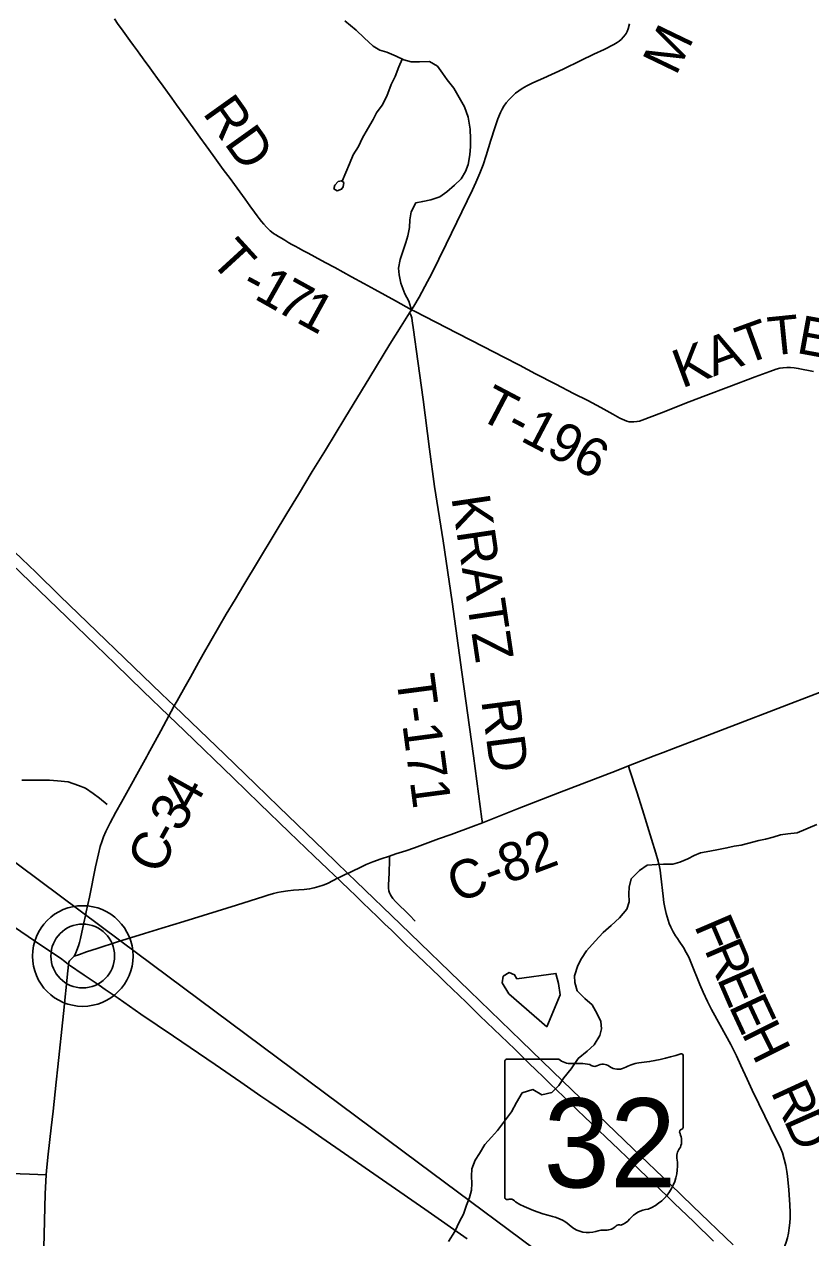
# Model space of a CAD drawing. Extents: x 1451455 to 1749751, y 218250 to 574981.
# Drawn here: x 1607069 to 1613209, y 360306 to 369777 of the extents above; entities that cross this region are included whole.
import ezdxf

# ---------------------------------------------------------------- set-up
doc = ezdxf.new("R2010")
doc.units = 0
for name, color, linetype in [('GM_X_County_Road', 7, 'Continuous'), ('GM_X_County_Road_Text', 7, 'Continuous'), ('GM_X_Minor_Lake', 7, 'Continuous'), ('GM_X_Minor_River', 7, 'Continuous'), ('GM_X_Rail_Line', 7, 'Continuous'), ('GM_X_State_Location', 7, 'Continuous'), ('GM_X_State_Route', 7, 'Continuous'), ('GM_X_State_Shield', 7, 'Continuous'), ('GM_X_Township_Road', 7, 'Continuous'), ('GM_X_Township_Road_Text', 7, 'Continuous'), ('GM_X_Township_ROW', 7, 'Continuous'), ('GM_X_Unincorporated', 7, 'Continuous'), ('GM_X_Unincorporated_Location', 7, 'Continuous')]:
    doc.layers.add(name, color=color, linetype=linetype)

msp = doc.modelspace()

# ---------------------------------------------------------------- linework, layer by layer
at = {"layer": 'GM_X_County_Road'}
for points in [[(1610092.4, 367549.3), (1610109.9, 367577.1), (1610152.2, 367647.6), (1610217.5, 367769.1), (1610247.4, 367827.6), (1610361.9, 368060.2), (1610568.8, 368484.9), (1610595.1, 368541.6), (1610625.8, 368614.2), (1610650.3, 368678.8), (1610675.3, 368753.5), (1610711.7, 368872.8), (1610742.1, 368969.8), (1610765.7, 369037.7), (1610786.1, 369089.3), (1610798.8, 369115.4), (1610812.3, 369137.4), (1610831.5, 369163.5), (1610854.6, 369190.8), (1610879.4, 369216.5), (1610903.5, 369238.1), (1610929.2, 369257.9), (1610956.6, 369275.3), (1610993.6, 369296), (1611040.3, 369319.3), (1611123.8, 369357.4), (1611275.9, 369427.1), (1611414.7, 369494.6), (1611515.1, 369543), (1611595.1, 369581), (1611671.6, 369619.3), (1611697.5, 369634.3), (1611713.9, 369645.8), (1611729.3, 369658.8), (1611748, 369677.8), (1611761.1, 369693.2), (1611768.6, 369704.7), (1611775.8, 369720.1), (1611783.5, 369742.2), (1611793.5, 369780.6)], [(1608366.3, 364682.2), (1608428.5, 364794.8), (1608465.7, 364860.4), (1608645.6, 365173.2), (1608714.6, 365288.6), (1608782.8, 365400.6), (1608897.8, 365591.9), (1609020, 365794), (1609119.9, 365959.8), (1609210.7, 366108.1), (1609317.1, 366285.3), (1609419.6, 366453.3), (1609572.1, 366702.4), (1609767.4, 367021.3), (1609923.5, 367279.7), (1610012.2, 367421.5), (1610077.2, 367525.2)], [(1610077.2, 367525.2), (1610092.4, 367549.3)], [(1608239.5, 364456.9), (1608261.7, 364497), (1608325.4, 364608.1), (1608366.3, 364682.2)], [(1611786.9, 363988.5), (1611987.5, 364066), (1612057.9, 364092.9), (1612137, 364124.9), (1612370.2, 364213.2), (1612504.6, 364265.9), (1612661.1, 364325.1), (1612918.1, 364424.5), (1613310, 364575.5)], [(1608197.6, 364379.9), (1608215.8, 364414.3), (1608239.5, 364456.9)], [(1608035, 364078.1), (1608136.4, 364263.6), (1608176, 364339.3), (1608197.6, 364379.9)], [(1607546.6, 362821.8), (1607552.6, 362849.6), (1607577.2, 362965.1), (1607625.2, 363199.8), (1607647.7, 363302.2), (1607662.2, 363359.1), (1607673.8, 363396.5), (1607688.5, 363436.2), (1607707, 363477.9), (1607740.5, 363545.3), (1607783.6, 363626.3), (1607828.7, 363706.3), (1608026.2, 364062), (1608035, 364078.1)], [(1610645.8, 363544.8), (1610919.4, 363653.4), (1611246.5, 363780.7), (1611690.6, 363951.3), (1611786.9, 363988.5)], [(1609919.9, 363285), (1609969.1, 363301.8), (1610047.4, 363326.1), (1610115.3, 363349.9), (1610303.3, 363418.6), (1610402.1, 363454.1), (1610575.1, 363518.2), (1610645.8, 363544.8)], [(1605914.7, 363482.8), (1605917.5, 363480.7), (1606055.1, 363381.8), (1606246.9, 363246.8), (1606358.9, 363166.1), (1606458.7, 363094.9), (1606605.8, 362992.9), (1606811.1, 362853.1), (1607213.5, 362578.8), (1607350.8, 362488.2), (1607384.6, 362463.2), (1607414.1, 362439.9)], [(1609594.8, 363149.1), (1609622.1, 363162), (1609701.4, 363201.6), (1609737.2, 363218.1), (1609789.1, 363239), (1609854.1, 363262.6), (1609919.9, 363285)], [(1608970, 362978.5), (1609014, 362991.6), (1609046, 362999.8), (1609075.1, 363005.4), (1609127.3, 363013.3), (1609169.9, 363017.7), (1609255, 363023.7), (1609296.9, 363029.1), (1609332, 363036), (1609369.6, 363046.1), (1609403.4, 363057.8), (1609436.3, 363071.8), (1609480.2, 363093.5), (1609514.3, 363111.2)], [(1609514.3, 363111.2), (1609518.1, 363113.2), (1609580.6, 363142.4), (1609594.8, 363149.1)], [(1607457.7, 362503.1), (1607499.2, 362517.2), (1607556.2, 362536.5), (1607638.2, 362562.6), (1607797.8, 362615.1), (1608007.2, 362681.7), (1608142.3, 362722.6), (1608315.1, 362774.6), (1608725.7, 362901.4), (1608938.4, 362969), (1608970, 362978.5)], [(1607457.7, 362503.1), (1607471.3, 362528.8), (1607479.7, 362549.8), (1607492.8, 362583.9), (1607500.8, 362609.1), (1607509.1, 362641), (1607534.1, 362763.1), (1607546.6, 362821.8)], [(1607414.1, 362439.9), (1607416.1, 362452.4), (1607417.1, 362457.3), (1607419, 362462.6), (1607421.3, 362466.5), (1607424.6, 362470.8), (1607439.7, 362485.9), (1607457.7, 362503.1)], [(1607414.1, 362439.9), (1607535.5, 362354.7), (1607652.6, 362276.4), (1607701.2, 362242.8), (1607802, 362175.1), (1607980.2, 362052.2), (1608235, 361878.6), (1608560.6, 361657.2), (1608760.8, 361519.8), (1608917, 361411.1), (1608978.9, 361368.1), (1609261.1, 361176.2), (1609393.3, 361084.7), (1609568.1, 360962.6), (1610196.7, 360527.8), (1610527.7, 360296.9)]]:
    msp.add_lwpolyline(points, dxfattribs=at)
at = {"layer": 'GM_X_Minor_Lake'}
for points in [[(1609562.7, 368541.1), (1609544.9, 368555.3), (1609518.8, 368549.7), (1609492.5, 368522), (1609486.1, 368492), (1609511.9, 368477.6), (1609546, 368489.2), (1609558.3, 368509.1)], [(1609558.3, 368509.1), (1609562.7, 368541.1)], [(1611149.4, 361951.9), (1611252.8, 362200.8), (1611240.1, 362291.2), (1611219.2, 362369.6), (1610914.9, 362327.9), (1610897.3, 362358.2), (1610853.6, 362374.9), (1610807.2, 362347.5), (1610800.5, 362295.5), (1610851.2, 362208.6)], [(1610851.2, 362208.6), (1611149.4, 361951.9)]]:
    msp.add_lwpolyline(points, dxfattribs=at)
at = {"layer": 'GM_X_Minor_River'}
for points in [[(1609571.4, 369803), (1609660.4, 369731.8), (1609723.5, 369670.8), (1609792.6, 369605.8), (1609844.1, 369575.1), (1609899.9, 369560.3), (1609971.4, 369527.3), (1610032.9, 369498.5), (1610090.7, 369483.7), (1610154.6, 369482.9), (1610232.6, 369485.9), (1610296, 369449), (1610335.2, 369396.4), (1610370.5, 369343.8), (1610423.6, 369279), (1610505.6, 369133.7), (1610534.5, 369051.2), (1610549.2, 368958.9), (1610552.2, 368882.7), (1610551.4, 368822.6), (1610548.6, 368758.6), (1610535.6, 368682.6), (1610512.8, 368626.8), (1610480.1, 368571.1), (1610427.5, 368521.8), (1610366.9, 368468.5), (1610312.5, 368431.1), (1610244.2, 368406), (1610180.1, 368394.8), (1610126, 368383.5), (1610089.1, 368313.8), (1610080.3, 368251.8), (1610075.5, 368191.8), (1610062.7, 368125.9), (1610048, 368074), (1610025.1, 368004.2), (1610004.3, 367940.3), (1609989.4, 367872.4), (1609994.7, 367822.3), (1610009.8, 367756), (1610040.7, 367673.4), (1610071.9, 367616.9), (1610094.8, 367538.5)], [(1610019.4, 369504.8), (1609994.2, 369444.9), (1609963.3, 369369.2), (1609934.5, 369307.5), (1609899.3, 369215.8), (1609862.4, 369146.2), (1609817.6, 369084.6), (1609793, 369032.9), (1609748, 368957.3), (1609709.2, 368889.7), (1609678.3, 368822), (1609637.5, 368758.5), (1609608.6, 368688.7), (1609550.1, 368551.1)], [(1607050, 363876.2), (1607108, 363877.4), (1607197.9, 363878.1), (1607265.9, 363877.1), (1607329.7, 363872.2), (1607411.5, 363863), (1607493.1, 363835.8), (1607546.7, 363815), (1607606.1, 363774), (1607657.6, 363737.2), (1607716.8, 363688.3)], [(1613255.9, 363530.5), (1613103, 363466.5), (1613030.9, 363459.5), (1612972.8, 363450.4), (1612914.6, 363433.2), (1612856.5, 363418), (1612804.4, 363406.7), (1612716.1, 363383.9), (1612666, 363370.6), (1612609.9, 363361.4), (1612553.8, 363348.2), (1612489.7, 363337.1), (1612421.5, 363324.1), (1612349.4, 363309.1), (1612299.2, 363289.8), (1612248.9, 363264.4), (1612186.5, 363237.3), (1612132.4, 363222), (1612058.4, 363221.1), (1612006.4, 363219.8), (1611932.4, 363214.9), (1611871.9, 363171.7), (1611807, 363106.5), (1611790.1, 363042.6), (1611789.4, 362990.5), (1611792.5, 362928.4), (1611773.7, 362870.6), (1611716.8, 362803.2), (1611650, 362742.1), (1611587.3, 362688.9), (1611526.5, 362621.7), (1611457.4, 362544.5), (1611418.6, 362485), (1611389.9, 362431.3), (1611364.8, 362349.5), (1611366, 362297.4), (1611385.1, 362233), (1611444.2, 362172), (1611501.5, 362123.1), (1611540.5, 362054.5), (1611569.6, 361993.9), (1611574.8, 361937.8), (1611562.1, 361883.8), (1611519.1, 361812.3), (1611464.4, 361763), (1611393.7, 361706), (1611338.6, 361624.6), (1611281.7, 361553.3), (1611242.9, 361493.7), (1611188.2, 361440.4), (1611110, 361421.5), (1611038.6, 361462.6), (1610956.3, 361435.8), (1610911.3, 361362.3), (1610872.3, 361288.7), (1610819.3, 361215.3), (1610764.4, 361144), (1610715.7, 361090.6), (1610664.9, 361033.2), (1610622, 360963.7), (1610589.3, 360912.1), (1610562.3, 360844.4), (1610561.5, 360786.3), (1610562.7, 360728.1), (1610560, 360678.1), (1610545.2, 360620.2), (1610522.4, 360560.4), (1610497.4, 360490.7), (1610466.6, 360433), (1610429.6, 360355.4), (1610380.5, 360278)]]:
    msp.add_lwpolyline(points, dxfattribs=at)
at = {"layer": 'GM_X_Rail_Line'}
msp.add_lwpolyline([(1602844.4, 366331.2), (1603980.5, 365486.1), (1604863.2, 364827.6), (1605444.9, 364391.8), (1607823.2, 362622), (1610147.9, 360891), (1611253.6, 360067.3)], dxfattribs=at)
at = {"layer": 'GM_X_State_Route'}
for points in [[(1606824.6, 365704.4), (1607400.8, 365148.6), (1607778.3, 364784), (1607998.4, 364572.7), (1608197.6, 364379.9), (1608319.1, 364262.4), (1608702, 363893.9), (1608906.7, 363695), (1609138.2, 363471.8), (1609332.1, 363285.4), (1609384.4, 363235.7), (1609436.6, 363185.9), (1609490.8, 363133.5), (1609514.3, 363111.2), (1609545.5, 363081.5), (1609602, 363026.7), (1609656.3, 362974.3), (1609712.6, 362919.3), (1609766.9, 362867), (1609825.6, 362809.8), (1609884.9, 362753.2), (1609934.8, 362705.7), (1609989, 362653.3), (1610043.5, 362601), (1610092.8, 362553), (1610144.9, 362503.1), (1610189.9, 362459.9), (1610256.1, 362396.4), (1610308.3, 362346.4), (1610355.6, 362301), (1610409.6, 362248.4), (1610464, 362196.2), (1610518, 362143.5), (1610572.3, 362091.1), (1610626.3, 362038.4), (1610680.5, 361986.1), (1610734.7, 361933.6), (1610789.3, 361881.5), (1610843.5, 361829.1), (1610897.9, 361776.8), (1610954.3, 361721.9), (1611008.6, 361669.5), (1611064.9, 361614.4), (1611119.1, 361562), (1611173.1, 361509.4), (1611227.8, 361457.5), (1611282.1, 361405.2), (1611334.3, 361355.3), (1611388.6, 361302.9), (1611443.1, 361250.8), (1611494.8, 361200.5), (1611549.3, 361148.3), (1611613.1, 361086.9), (1611655.5, 361045.9), (1611712.6, 360991.7), (1611771.9, 360935), (1611821.2, 360886.8), (1611873.2, 360836.7), (1611929.5, 360781.8), (1611988.2, 360724.6), (1612033.2, 360681.5), (1612089.8, 360626.7), (1612146.4, 360572.1), (1612191.4, 360529), (1612295.7, 360429.2), (1612347.5, 360378.9), (1612399.2, 360328.7), (1612450.9, 360278.3)], [(1606995.6, 365656), (1607159.3, 365499.6), (1607347.6, 365316.8), (1608141, 364551.5), (1608239.5, 364456.9), (1608635.4, 364076.5), (1608873.5, 363846), (1609057.5, 363668.2), (1609411.7, 363326.5), (1609594.8, 363149.1), (1609659.1, 363086.8), (1610007.1, 362752.9), (1610544.9, 362233), (1610948.6, 361843.4), (1611274.3, 361528.9), (1611822.6, 361001), (1612111.3, 360723.8), (1612287.8, 360552.3), (1612602.4, 360249.9)]]:
    msp.add_lwpolyline(points, dxfattribs=at)
at = {"layer": 'GM_X_State_Shield'}
for p, q in [((1611241.8, 361698.6), (1610834.1, 361698.6)), ((1612212.6, 361172.1), (1612212.6, 361724.8)), ((1610820.4, 361680.5), (1610820.4, 360623.8)), ((1612212.4, 361172.2), (1612212.6, 361172.1))]:
    msp.add_line(p, q, dxfattribs=at)
for centre, radius, start, end in [((1610836.4, 361682.7), 16.1, 98.1301, 188.1301), ((1611338.9, 361821.3), 156.4, 231.61951, 271.11188), ((1611716.7, 363139.2), 1476.4, 275.84447, 288.90645), ((1612197.1, 361727.1), 15.5, 351.86209, 97.738), ((1611390.8, 361105.4), 561.6, 80.48669, 94.98827), ((1611518.3, 361688.2), 45.1, 219.79206, 297.10237), ((1611584.5, 361566.1), 93.8, 54.46668, 119.14113), ((1611705.6, 361733.6), 112.9, 233.85621, 294.82819), ((1611905, 361375.9), 297, 97.34618, 120.76885), ((1612209, 361131.5), 24, 107.94398, 210.33697), ((1612056.4, 361061.6), 144, 340.03296, 23.64957), ((1612196, 361169.9), 16.6, 289.60381, 7.73413), ((1612268.1, 360940.8), 104.8, 136.8065, 186.92959), ((1611799.4, 360870.5), 369.3, 292.30889, 8.98584), ((1610836.5, 360621.5), 16.3, 171.95839, 258.30661), ((1610839, 360729.6), 124.2, 267.33899, 280.60386), ((1610864.4, 360562.9), 44.8, 29.74838, 93.27175), ((1611429.7, 361512.2), 1066.1, 240.41292, 257.1985), ((1611111.8, 360149.1), 333.6, 47.18416, 75.83597), ((1611955.1, 360327.2), 202.2, 94.40312, 142.57675), ((1611472.6, 360557.6), 211.7, 230.70037, 286.29184), ((1611594.9, 360192.3), 173.9, 85.69512, 111.20995), ((1611610.4, 360478.5), 112.8, 268.77702, 315.54927), ((1611712.4, 360376.2), 31.8, 65.75173, 132.64842), ((1611698.8, 360521.4), 119.3, 282.87319, 323.27711)]:
    msp.add_arc(centre, radius, start, end, dxfattribs=at)
at = {"layer": 'GM_X_Township_Road'}
for points in [[(1610092.4, 367549.3), (1609968.3, 367619), (1609805.6, 367707.2), (1609720.9, 367753.2), (1609623.7, 367806.5), (1609494.4, 367877.3), (1609419.3, 367916.8), (1609336.8, 367961.5), (1609285.2, 367989.3), (1609243.1, 368012.3), (1609213.5, 368028.3), (1609184.5, 368044.4), (1609158.4, 368058.7), (1609135.7, 368071.6), (1609102, 368090.8), (1609076.1, 368106.2), (1609052.6, 368120.4), (1609031.7, 368133.4), (1609015.2, 368144.2), (1608998.7, 368156.8), (1608988.3, 368165.5), (1608975.3, 368176.8), (1608959.2, 368192.4), (1608939.3, 368215.8), (1608920.6, 368238.4), (1608904.1, 368259.7), (1608888.5, 368280.5), (1608866.8, 368310.5), (1608830.7, 368360.4), (1608793.4, 368412), (1608751.8, 368470.2), (1608711, 368526.2), (1608676.7, 368572.2), (1608622.9, 368643.4), (1608543, 368752.3), (1608489.2, 368827), (1608439.7, 368896.4), (1608401.9, 368949.3), (1608353.8, 369015.3), (1608306.9, 369080.9), (1608258.7, 369146.8), (1608221, 369198.9), (1608187.1, 369246.2), (1608153.8, 369292.7), (1608110.3, 369353), (1608074.2, 369401.6), (1608035.2, 369454.1), (1608010.4, 369488.4), (1607991.3, 369515.8), (1607971.8, 369542.7), (1607953.1, 369568.7), (1607922.8, 369610.8), (1607893.3, 369651.2), (1607854.2, 369704.5), (1607827.7, 369741.5), (1607803.4, 369775.7), (1607773.9, 369819.6)], [(1610645.8, 363544.8), (1610642, 363573.5), (1610576.2, 364067.9), (1610485.7, 364721.1), (1610408.8, 365270.2), (1610338.5, 365744.1), (1610272.1, 366168.7), (1610231.9, 366461.2), (1610183.3, 366848.6), (1610142.2, 367147.6), (1610108.8, 367391.4), (1610098.3, 367461.5), (1610093.6, 367485.7), (1610089.9, 367501), (1610087, 367509.8), (1610082.8, 367517.6), (1610077.2, 367525.2)], [(1610092.4, 367549.3), (1610116.4, 367537), (1610449, 367366.9), (1610655.5, 367259.2), (1610813.5, 367178.9), (1610935.8, 367115.6), (1611060.4, 367049.5), (1611218.2, 366969), (1611357.9, 366896.3), (1611468.8, 366839.3), (1611570.1, 366785.7), (1611664.6, 366732.9), (1611719.5, 366703), (1611755.3, 366685.8), (1611774.3, 366678.9), (1611790.9, 366675), (1611807.7, 366673.1), (1611827.9, 366673.1), (1611851.4, 366675.6), (1611871, 366680.1), (1611893.1, 366687.1), (1612043.3, 366745.4), (1612260.6, 366829), (1612389.1, 366878.9), (1612570.4, 366946.4), (1612776.1, 367024.1), (1612889.7, 367066.7), (1612939, 367084), (1612967, 367091.8), (1612992.4, 367096.1), (1613021.3, 367098.5), (1613050.4, 367098.3), (1613079.5, 367095.9), (1613111.7, 367091), (1613230.4, 367066.8)], [(1613013.8, 360870.2), (1613001.5, 360918.8), (1612987.2, 360968.2), (1612974.1, 361000.8), (1612957.2, 361039.2), (1612942.1, 361068.1), (1612802.8, 361350.5), (1612751.5, 361456.9), (1612711.2, 361543.1), (1612663.4, 361651), (1612628.3, 361725.1), (1612583.9, 361813), (1612501.7, 361966.2), (1612435.3, 362086.9), (1612402.3, 362151), (1612368.4, 362222), (1612343.2, 362282.6), (1612279.2, 362444.3), (1612256.7, 362495.3), (1612237.5, 362533.4), (1612216.1, 362570), (1612182.8, 362620.8), (1612168.4, 362641.1), (1612153.6, 362662.1), (1612135.4, 362693), (1612115.8, 362730.8), (1612104.3, 362758), (1612094.9, 362785.9), (1612081, 362836.5), (1612069.5, 362884.3), (1612062.4, 362923), (1612055.7, 362971.8), (1612039.3, 363128.4), (1612032.7, 363173.8), (1612027.8, 363199.6), (1612017.4, 363244.3), (1612000.4, 363307.7), (1611966.9, 363417.4), (1611894.5, 363645.6), (1611850, 363786.4), (1611795.2, 363961.7), (1611786.9, 363988.5)], [(1610121.5, 362777.8), (1610075.4, 362824.5), (1609966.5, 362931.4), (1609946.7, 362953.3), (1609935, 362969.1), (1609926.9, 362983.3), (1609920.6, 362998.4), (1609916.2, 363014.2), (1609913.3, 363033.7), (1609912.5, 363056.6), (1609916.8, 363154.9), (1609919.2, 363253.2), (1609919.9, 363285)], [(1607239.9, 360797.4), (1607243.9, 360831.8), (1607256.9, 360959.1), (1607280.3, 361164.4), (1607293.7, 361294.9), (1607319.1, 361519.9), (1607331.6, 361640.6), (1607375.2, 362054.9), (1607409.7, 362390.1), (1607414.1, 362439.9)], [(1612890.3, 359971.5), (1612916.7, 360033.6), (1612977.2, 360168.4), (1612999.8, 360222.8), (1613017.1, 360272), (1613026.7, 360306.5), (1613034.1, 360341.5), (1613040.8, 360383.4), (1613045.1, 360422.3), (1613047.1, 360461.3), (1613048.4, 360502.1), (1613046.4, 360563.3), (1613037.3, 360679.2), (1613027.5, 360787.9), (1613023, 360823.1), (1613013.9, 360869.9), (1613013.8, 360870.2)], [(1607212.8, 359838.1), (1607219, 360050.9), (1607221.5, 360228), (1607232.1, 360647.6), (1607239.9, 360797.4)]]:
    msp.add_lwpolyline(points, dxfattribs=at)
at = {"layer": 'GM_X_Township_ROW'}
msp.add_lwpolyline([(1606675.2, 360817.7), (1606893.6, 360810.4), (1607109.6, 360802.7), (1607239.9, 360797.4)], dxfattribs=at)
at = {"layer": 'GM_X_Unincorporated'}
for radius in [392.8, 249]:
    msp.add_circle((1607525.5, 362504.8), radius, dxfattribs=at)
at = {"layer": 'GM_X_Unincorporated_Location'}
msp.add_line((1607525.5, 362504.8), (1607525.5, 362504.8), dxfattribs=at)

# ---------------------------------------------------------------- texts
at = {"layer": 'GM_X_County_Road_Text'}
for s, rotation, p in [('M', 64.26185, (1612156.5, 369368.3)), ('4', 60.73664, (1608382.2, 363622.3)), ('3', 60.79022, (1608292.1, 363461.1)), ('-', 61.00453, (1608232.5, 363353.6)), ('C', 68.31599, (1608145.8, 363133.8)), ('C-82', 20.71554, (1610443.4, 362916.5))]:
    msp.add_text(s, height=300, rotation=rotation, dxfattribs=at).set_placement(p)
at = {"layer": 'GM_X_State_Location'}
for s in ['s', 'r']:
    msp.add_text(s, height=1, dxfattribs=at).set_placement((1611500.8, 361081.9))
msp.add_text('32', height=1, rotation=0.00001, dxfattribs=at).set_placement((1611249, 361009.1))
at = {"layer": 'GM_X_State_Shield'}
msp.add_text('32', height=696.1, dxfattribs=at).set_placement((1611123, 360698.3))
at = {"layer": 'GM_X_Township_Road_Text'}
for s, rotation, p in [('RD', 305.48641, (1608456, 369084.1)), ('T', 312.49308, (1608510.1, 367930.2)), ('1', 330.52687, (1608854.6, 367640)), ('-', 331.65154, (1608747.5, 367697.8)), ('7', 331.10806, (1609018.4, 367547.5)), ('1', 331.25898, (1609180.9, 367457.8)), ('T', 20.04791, (1612696.8, 367117.4)), ('T', 5.76518, (1612888.4, 367189.9)), ('E', 349.58438, (1613089.4, 367213.3)), ('K', 20.35565, (1612202.2, 366933.9)), ('A', 20.35097, (1612449.7, 367025.7)), ('T-196', 332.31868, (1610597.7, 366706.7)), ('KRATZ', 278.44961, (1610402.8, 366084.5)), ('T-171', 277.50418, (1609971.4, 364685.2)), ('RD', 277.43109, (1610636.4, 364497.9)), ('F', 293.1568, (1612295.7, 362742.2)), ('R', 293.1576, (1612375.3, 362556.1)), ('E', 293.44085, (1612472.8, 362328.1)), ('E', 295.01423, (1612565.7, 362114.1)), ('H', 296.56506, (1612664.4, 361902.9)), ('R', 294.66393, (1612892.8, 361446.9)), ('D', 293.89888, (1612995.2, 361224))]:
    msp.add_text(s, height=300, rotation=rotation, dxfattribs=at).set_placement(p)

doc.saveas('drawing.dxf')
